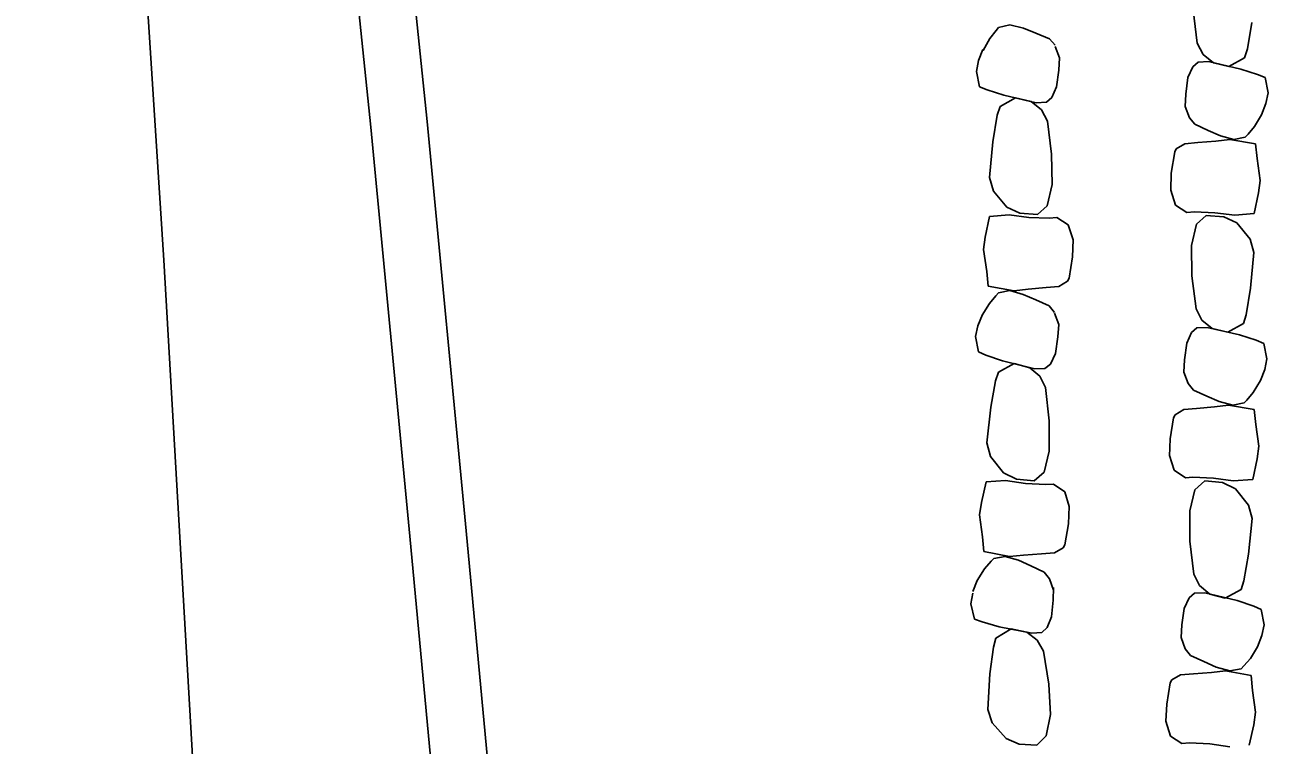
# Model space of a CAD drawing. Extents: x 588843 to 2552415, y 180129 to 269402.
# Drawn here: x 593548.5 to 593603.5, y 186439.9 to 186471.7 of the extents above; entities that cross this region are included whole.
import ezdxf

# ---------------------------------------------------------------- set-up
doc = ezdxf.new("R2010")
doc.units = 0
for name, color, linetype in [('E_DRN_RipRap', 7, 'Continuous'), ('E_RDWY', 7, 'Continuous'), ('E_RDWY_C_and_G', 7, 'Continuous')]:
    doc.layers.add(name, color=color, linetype=linetype)

msp = doc.modelspace()

# ---------------------------------------------------------------- linework, layer by layer
at = {"layer": 'E_DRN_RipRap'}
for p, q in [((593600.329, 186470.927), (593600.145, 186472.395)), ((593602.737, 186471.846), (593602.541, 186470.671)), ((593591.156, 186471.139), (593591.434, 186471.487)), ((593591.434, 186471.487), (593591.55, 186471.618)), ((593591.55, 186471.618), (593592.048, 186471.735)), ((593592.048, 186471.735), (593592.645, 186471.593)), ((593592.645, 186471.593), (593593.199, 186471.374)), ((593593.199, 186471.374), (593593.799, 186471.127)), ((593590.86, 186470.61), (593591.156, 186471.139)), ((593593.799, 186471.127), (593594.045, 186470.844)), ((593594.046, 186470.775), (593594.235, 186470.279)), ((593600.329, 186470.927), (593600.589, 186470.429)), ((593602.541, 186470.671), (593602.419, 186470.282)), ((593590.569, 186469.683), (593590.666, 186470.155)), ((593590.666, 186470.155), (593590.855, 186470.652)), ((593594.235, 186470.279), (593594.21, 186469.728)), ((593600.589, 186470.429), (593601.038, 186470.061)), ((593602.419, 186470.282), (593601.729, 186469.894)), ((593590.708, 186469.003), (593590.569, 186469.683)), ((593594.21, 186469.728), (593594.113, 186468.998)), ((593599.917, 186469.412), (593600.134, 186469.883)), ((593600.134, 186469.883), (593600.37, 186470.09)), ((593600.37, 186470.09), (593600.824, 186470.112)), ((593600.824, 186470.112), (593602.25, 186469.784)), ((593601.038, 186470.061), (593601.729, 186469.894)), ((593602.25, 186469.784), (593602.989, 186469.542)), ((593599.818, 186468.681), (593599.917, 186469.412)), ((593602.989, 186469.542), (593603.322, 186469.408)), ((593603.322, 186469.408), (593603.459, 186468.727)), ((593591.042, 186468.869), (593590.708, 186469.003)), ((593591.781, 186468.626), (593591.042, 186468.869)), ((593591.613, 186468.129), (593592.302, 186468.516)), ((593593.208, 186468.298), (593591.781, 186468.626)), ((593592.994, 186468.349), (593592.302, 186468.516)), ((593593.897, 186468.527), (593593.662, 186468.319)), ((593594.113, 186468.998), (593593.897, 186468.527)), ((593599.791, 186468.131), (593599.818, 186468.681)), ((593603.459, 186468.727), (593603.361, 186468.256)), ((593591.492, 186467.74), (593591.613, 186468.129)), ((593593.443, 186467.98), (593592.994, 186468.349)), ((593593.662, 186468.319), (593593.208, 186468.298)), ((593593.704, 186467.483), (593593.443, 186467.98)), ((593599.98, 186467.634), (593599.791, 186468.131)), ((593603.361, 186468.256), (593603.171, 186467.759)), ((593591.299, 186466.564), (593591.492, 186467.74)), ((593593.704, 186467.483), (593593.892, 186466.015)), ((593600.217, 186467.343), (593599.98, 186467.634)), ((593603.171, 186467.759), (593602.858, 186467.24)), ((593600.809, 186467.075), (593600.217, 186467.343)), ((593601.357, 186466.837), (593600.809, 186467.075)), ((593601.949, 186466.675), (593601.357, 186466.837)), ((593602.57, 186466.902), (593602.451, 186466.775)), ((593602.858, 186467.24), (593602.57, 186466.902)), ((593591.153, 186464.995), (593591.299, 186466.564)), ((593599.783, 186466.484), (593599.401, 186466.252)), ((593600.353, 186466.532), (593599.783, 186466.484)), ((593601.141, 186466.603), (593600.353, 186466.532)), ((593601.762, 186466.676), (593601.141, 186466.603)), ((593602.902, 186466.482), (593601.762, 186466.676)), ((593602.451, 186466.775), (593601.949, 186466.675)), ((593602.971, 186465.826), (593602.902, 186466.482)), ((593593.892, 186466.015), (593593.913, 186464.68)), ((593599.329, 186466.121), (593599.181, 186465.181)), ((593599.401, 186466.252), (593599.329, 186466.121)), ((593603.11, 186464.857), (593602.971, 186465.826)), ((593599.181, 186465.181), (593599.154, 186464.424)), ((593591.318, 186464.393), (593591.153, 186464.995)), ((593593.913, 186464.68), (593593.696, 186463.741)), ((593603.035, 186464.31), (593603.11, 186464.857)), ((593591.913, 186463.679), (593591.318, 186464.393)), ((593599.154, 186464.424), (593599.365, 186463.766)), ((593602.84, 186463.397), (593603.035, 186464.31)), ((593592.482, 186463.411), (593591.913, 186463.679)), ((593593.696, 186463.741), (593593.269, 186463.351)), ((593599.365, 186463.766), (593599.865, 186463.447)), ((593591.149, 186463.266), (593590.956, 186462.353)), ((593592.008, 186463.337), (593591.149, 186463.266)), ((593592.887, 186463.227), (593592.008, 186463.337)), ((593593.269, 186463.351), (593592.482, 186463.411)), ((593593.79, 186463.192), (593592.887, 186463.227)), ((593594.124, 186463.215), (593593.79, 186463.192)), ((593594.625, 186462.896), (593594.124, 186463.215)), ((593599.865, 186463.447), (593600.199, 186463.47)), ((593600.199, 186463.47), (593601.102, 186463.435)), ((593600.292, 186462.921), (593600.72, 186463.311)), ((593600.72, 186463.311), (593601.507, 186463.251)), ((593601.102, 186463.435), (593601.981, 186463.325)), ((593601.507, 186463.251), (593602.075, 186462.983)), ((593601.981, 186463.325), (593602.84, 186463.397)), ((593602.075, 186462.983), (593602.668, 186462.27)), ((593594.838, 186462.238), (593594.625, 186462.896)), ((593600.073, 186461.982), (593600.292, 186462.921)), ((593590.956, 186462.353), (593590.883, 186461.806)), ((593594.812, 186461.48), (593594.838, 186462.238)), ((593600.09, 186460.647), (593600.073, 186461.982)), ((593602.668, 186462.27), (593602.832, 186461.668)), ((593590.883, 186461.806), (593591.024, 186460.837)), ((593594.667, 186460.541), (593594.812, 186461.48)), ((593602.832, 186461.668), (593602.681, 186460.098)), ((593591.024, 186460.837), (593591.094, 186460.181)), ((593594.213, 186460.178), (593594.595, 186460.41)), ((593594.595, 186460.41), (593594.667, 186460.541)), ((593600.274, 186459.179), (593600.09, 186460.647)), ((593591.094, 186460.181), (593592.236, 186459.986)), ((593591.14, 186459.423), (593591.428, 186459.761)), ((593591.428, 186459.761), (593591.547, 186459.888)), ((593591.547, 186459.888), (593592.048, 186459.988)), ((593592.048, 186459.988), (593592.641, 186459.825)), ((593592.236, 186459.986), (593592.856, 186460.059)), ((593592.641, 186459.825), (593593.189, 186459.587)), ((593592.856, 186460.059), (593593.644, 186460.13)), ((593593.644, 186460.13), (593594.213, 186460.178)), ((593602.681, 186460.098), (593602.485, 186458.922)), ((593590.829, 186458.904), (593591.14, 186459.423)), ((593593.189, 186459.587), (593593.782, 186459.319)), ((593593.782, 186459.319), (593594.02, 186459.028)), ((593600.274, 186459.179), (593600.534, 186458.681)), ((593590.632, 186458.434), (593590.83, 186458.927)), ((593594.022, 186458.99), (593594.204, 186458.49)), ((593600.534, 186458.681), (593600.983, 186458.313)), ((593602.485, 186458.922), (593602.364, 186458.533)), ((593590.528, 186457.965), (593590.632, 186458.434)), ((593594.204, 186458.49), (593594.169, 186457.94)), ((593599.861, 186457.664), (593600.078, 186458.134)), ((593600.078, 186458.134), (593600.314, 186458.342)), ((593600.314, 186458.342), (593600.768, 186458.364)), ((593600.768, 186458.364), (593602.195, 186458.036)), ((593600.983, 186458.313), (593601.674, 186458.146)), ((593602.364, 186458.533), (593601.674, 186458.146)), ((593602.195, 186458.036), (593602.933, 186457.793)), ((593590.655, 186457.282), (593590.528, 186457.965)), ((593594.169, 186457.94), (593594.06, 186457.212)), ((593599.762, 186456.933), (593599.861, 186457.664)), ((593602.933, 186457.793), (593603.266, 186457.659)), ((593603.266, 186457.659), (593603.403, 186456.979)), ((593590.986, 186457.142), (593590.655, 186457.282)), ((593591.721, 186456.885), (593590.986, 186457.142)), ((593594.06, 186457.212), (593593.837, 186456.745)), ((593599.736, 186456.382), (593599.762, 186456.933)), ((593603.403, 186456.979), (593603.306, 186456.507)), ((593591.418, 186456.004), (593591.545, 186456.391)), ((593591.545, 186456.391), (593592.241, 186456.765)), ((593593.143, 186456.529), (593591.721, 186456.885)), ((593592.93, 186456.584), (593592.241, 186456.765)), ((593593.373, 186456.208), (593592.93, 186456.584)), ((593593.597, 186456.542), (593593.143, 186456.529)), ((593593.837, 186456.745), (593593.597, 186456.542)), ((593599.924, 186455.886), (593599.736, 186456.382)), ((593603.306, 186456.507), (593603.115, 186456.011)), ((593591.205, 186454.832), (593591.418, 186456.004)), ((593593.626, 186455.705), (593593.373, 186456.208)), ((593600.162, 186455.594), (593599.924, 186455.886)), ((593603.115, 186456.011), (593602.803, 186455.492)), ((593593.626, 186455.705), (593593.789, 186454.234)), ((593600.754, 186455.327), (593600.162, 186455.594)), ((593601.301, 186455.089), (593600.754, 186455.327)), ((593602.803, 186455.492), (593602.515, 186455.154)), ((593591.032, 186453.266), (593591.205, 186454.832)), ((593599.728, 186454.736), (593599.345, 186454.503)), ((593600.298, 186454.783), (593599.728, 186454.736)), ((593601.085, 186454.855), (593600.298, 186454.783)), ((593601.706, 186454.928), (593601.085, 186454.855)), ((593601.894, 186454.926), (593601.301, 186455.089)), ((593602.847, 186454.734), (593601.706, 186454.928)), ((593602.395, 186455.027), (593601.894, 186454.926)), ((593602.515, 186455.154), (593602.395, 186455.027)), ((593602.916, 186454.077), (593602.847, 186454.734)), ((593593.789, 186454.234), (593593.787, 186452.899)), ((593599.273, 186454.373), (593599.125, 186453.433)), ((593599.345, 186454.503), (593599.273, 186454.373)), ((593603.054, 186453.108), (593602.916, 186454.077)), ((593591.187, 186452.661), (593591.032, 186453.266)), ((593599.125, 186453.433), (593599.098, 186452.675)), ((593602.98, 186452.561), (593603.054, 186453.108)), ((593591.77, 186451.936), (593591.187, 186452.661)), ((593593.787, 186452.899), (593593.555, 186451.964)), ((593599.101, 186452.706), (593599.307, 186452.046)), ((593602.778, 186451.638), (593602.981, 186452.549)), ((593599.307, 186452.046), (593599.803, 186451.721)), ((593590.999, 186451.538), (593590.791, 186450.629)), ((593591.859, 186451.592), (593590.999, 186451.538)), ((593592.335, 186451.657), (593591.77, 186451.936)), ((593592.737, 186451.465), (593591.859, 186451.592)), ((593593.121, 186451.582), (593592.335, 186451.657)), ((593593.64, 186451.414), (593592.737, 186451.465)), ((593593.555, 186451.964), (593593.121, 186451.582)), ((593599.803, 186451.721), (593600.138, 186451.74)), ((593600.138, 186451.74), (593601.041, 186451.696)), ((593600.226, 186451.191), (593600.657, 186451.576)), ((593600.657, 186451.576), (593601.444, 186451.508)), ((593601.041, 186451.696), (593601.919, 186451.577)), ((593601.444, 186451.508), (593602.01, 186451.234)), ((593601.919, 186451.577), (593602.778, 186451.638)), ((593593.974, 186451.43), (593593.64, 186451.414)), ((593594.469, 186451.102), (593593.974, 186451.43)), ((593594.671, 186450.44), (593594.469, 186451.102)), ((593599.999, 186450.254), (593600.226, 186451.191)), ((593602.01, 186451.234), (593602.597, 186450.513)), ((593590.791, 186450.629), (593590.709, 186450.083)), ((593594.633, 186449.683), (593594.671, 186450.44)), ((593602.597, 186450.513), (593602.755, 186449.91)), ((593590.709, 186450.083), (593590.833, 186449.112)), ((593600.005, 186448.919), (593599.999, 186450.254)), ((593602.755, 186449.91), (593602.591, 186448.342)), ((593594.472, 186448.746), (593594.633, 186449.683)), ((593590.833, 186449.112), (593590.893, 186448.454)), ((593594.397, 186448.617), (593594.472, 186448.746)), ((593600.176, 186447.449), (593600.005, 186448.919)), ((593590.893, 186448.454), (593592.031, 186448.238)), ((593591.219, 186448.028), (593591.34, 186448.153)), ((593591.34, 186448.153), (593591.843, 186448.243)), ((593591.843, 186448.243), (593592.433, 186448.069)), ((593592.031, 186448.238), (593592.653, 186448.299)), ((593592.653, 186448.299), (593593.441, 186448.355)), ((593593.441, 186448.355), (593594.012, 186448.392)), ((593594.012, 186448.392), (593594.397, 186448.617)), ((593602.591, 186448.342), (593602.385, 186447.168)), ((593590.606, 186447.183), (593590.926, 186447.695)), ((593590.926, 186447.695), (593591.219, 186448.028)), ((593592.433, 186448.069), (593592.977, 186447.821)), ((593592.977, 186447.821), (593593.566, 186447.542)), ((593590.409, 186446.69), (593590.606, 186447.183)), ((593593.566, 186447.542), (593593.799, 186447.246)), ((593593.799, 186447.246), (593593.98, 186446.746)), ((593600.176, 186447.449), (593600.432, 186446.949)), ((593602.385, 186447.168), (593602.261, 186446.781)), ((593590.327, 186446.141), (593590.407, 186446.616)), ((593593.97, 186446.86), (593593.964, 186446.309)), ((593599.971, 186446.407), (593600.21, 186446.612)), ((593600.21, 186446.612), (593600.663, 186446.629)), ((593600.432, 186446.949), (593600.877, 186446.576)), ((593600.663, 186446.629), (593602.087, 186446.285)), ((593600.877, 186446.576), (593601.567, 186446.401)), ((593602.261, 186446.781), (593601.567, 186446.401)), ((593590.489, 186445.466), (593590.327, 186446.141)), ((593593.964, 186446.309), (593593.892, 186445.576)), ((593599.751, 186445.939), (593599.971, 186446.407)), ((593602.087, 186446.285), (593602.824, 186446.035)), ((593602.824, 186446.035), (593603.155, 186445.897)), ((593590.827, 186445.343), (593590.489, 186445.466)), ((593593.892, 186445.576), (593593.693, 186445.098)), ((593599.645, 186445.209), (593599.751, 186445.939)), ((593603.155, 186445.897), (593603.287, 186445.215)), ((593591.574, 186445.125), (593590.827, 186445.343)), ((593591.423, 186444.623), (593592.099, 186445.033)), ((593593.012, 186444.846), (593591.574, 186445.125)), ((593592.795, 186444.889), (593592.099, 186445.033)), ((593593.257, 186444.537), (593592.795, 186444.889)), ((593593.464, 186444.883), (593593.012, 186444.846)), ((593593.693, 186445.098), (593593.464, 186444.883)), ((593599.614, 186444.659), (593599.645, 186445.209)), ((593603.287, 186445.215), (593603.185, 186444.745)), ((593591.316, 186444.23), (593591.423, 186444.623)), ((593593.536, 186444.048), (593593.257, 186444.537)), ((593599.798, 186444.16), (593599.614, 186444.659)), ((593603.185, 186444.745), (593602.99, 186444.25)), ((593591.164, 186443.049), (593591.316, 186444.23)), ((593593.536, 186444.048), (593593.774, 186442.587)), ((593600.033, 186443.866), (593599.798, 186444.16)), ((593600.623, 186443.593), (593600.033, 186443.866)), ((593602.99, 186444.25), (593602.674, 186443.735)), ((593601.169, 186443.349), (593600.623, 186443.593)), ((593601.76, 186443.179), (593601.169, 186443.349)), ((593602.262, 186443.274), (593601.76, 186443.179)), ((593602.383, 186443.4), (593602.262, 186443.274)), ((593602.674, 186443.735), (593602.383, 186443.4)), ((593591.072, 186441.475), (593591.164, 186443.049)), ((593599.134, 186442.654), (593598.978, 186441.716)), ((593599.208, 186442.784), (593599.134, 186442.654)), ((593599.592, 186443.013), (593599.208, 186442.784)), ((593600.162, 186443.054), (593599.592, 186443.013)), ((593600.951, 186443.116), (593600.162, 186443.054)), ((593601.572, 186443.183), (593600.951, 186443.116)), ((593602.711, 186442.977), (593601.572, 186443.183)), ((593602.774, 186442.319), (593602.711, 186442.977)), ((593593.774, 186442.587), (593593.841, 186441.254)), ((593602.905, 186441.349), (593602.774, 186442.319)), ((593598.978, 186441.716), (593598.945, 186440.959)), ((593591.258, 186440.879), (593591.072, 186441.475)), ((593593.841, 186441.254), (593593.656, 186440.308)), ((593602.826, 186440.803), (593602.905, 186441.349)), ((593591.877, 186440.186), (593591.258, 186440.879)), ((593598.945, 186440.959), (593599.151, 186440.299)), ((593602.622, 186439.892), (593602.826, 186440.803)), ((593592.455, 186439.937), (593591.877, 186440.186)), ((593593.243, 186439.904), (593592.455, 186439.937)), ((593593.656, 186440.308), (593593.243, 186439.904)), ((593599.151, 186440.299), (593599.647, 186439.974)), ((593599.647, 186439.974), (593599.982, 186439.994)), ((593599.982, 186439.994), (593600.885, 186439.95)), ((593600.885, 186439.95), (593601.763, 186439.83))]:
    msp.add_line(p, q, dxfattribs=at)
at = {"layer": 'E_RDWY'}
msp.add_lwpolyline([(593561.96, 186224.676), (593562.625, 186237.198), (593562.987, 186254.101), (593563.164, 186265.97), (593563.156, 186282.172), (593562.993, 186297.061), (593562.654, 186310.789), (593561.87, 186326.197), (593561.299, 186340.943), (593560.344, 186357.874), (593559.555, 186373.055), (593558.571, 186389.784), (593557.788, 186404.079), (593556.999, 186420.474), (593555.896, 186439.915), (593554.657, 186461.333), (593553.577, 186478.292), (593552.478, 186499.15), (593551.303, 186517.604), (593549.872, 186540.672), (593548.519, 186560.853)], dxfattribs=at)
at = {"layer": 'E_RDWY_C_and_G'}
for points in [[(593581.691, 186223.093), (593581.992, 186240.741), (593582.237, 186258.108), (593581.928, 186274.185), (593580.666, 186288.036), (593579.124, 186303.532), (593577.782, 186317.744), (593576.419, 186332.153), (593574.46, 186353.033), (593573.023, 186368.737), (593571.711, 186383.113), (593570.324, 186397.541), (593568.914, 186412.162), (593567.505, 186428.017), (593565.527, 186449.14), (593563.814, 186467.214), (593561.756, 186487.033), (593560.236, 186503.641), (593558.891, 186518.972), (593557.324, 186537.956), (593555.382, 186556.953)], [(593584.19, 186223.013), (593584.492, 186240.702), (593584.737, 186258.114), (593584.426, 186274.323), (593583.154, 186288.273), (593581.612, 186303.774), (593580.27, 186317.979), (593578.908, 186332.387), (593576.949, 186353.264), (593575.512, 186368.964), (593574.2, 186383.346), (593572.812, 186397.78), (593571.403, 186412.392), (593569.995, 186428.244), (593568.016, 186449.374), (593566.302, 186467.461), (593564.244, 186487.276), (593562.726, 186503.865), (593561.382, 186519.184), (593559.814, 186538.179), (593557.873, 186557.161)]]:
    msp.add_lwpolyline(points, dxfattribs=at)

doc.saveas('drawing.dxf')
